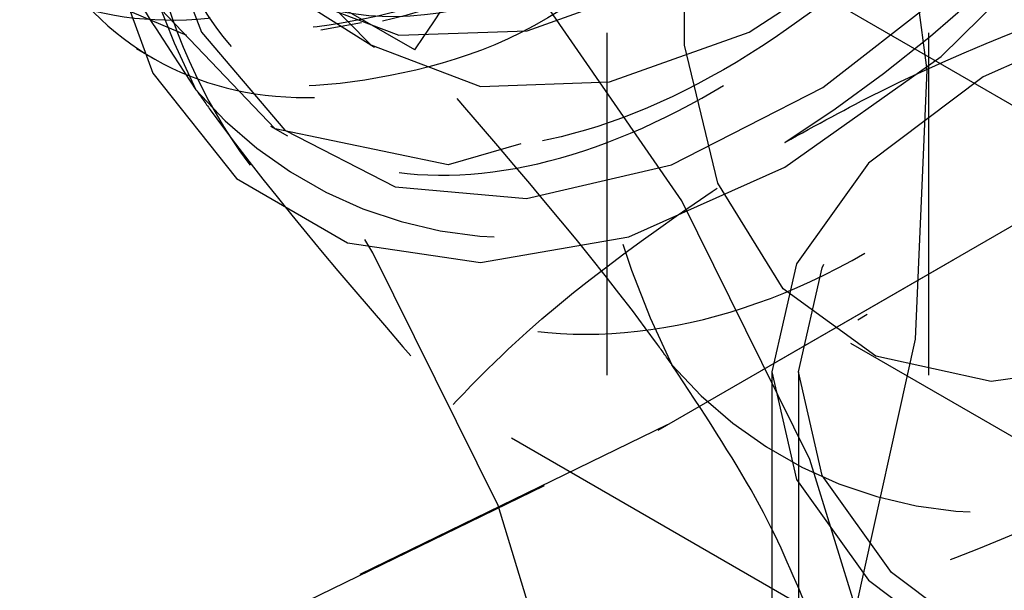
# Model space of a CAD drawing. Header units: inches. Extents: x 1907 to 2452, y -210 to -54.
# Tile 338 of 656: x 1993.566 to 1993.854, y -192.364 to -192.197. Entities that reach past the tile are written whole.
import ezdxf

# ---------------------------------------------------------------- set-up
doc = ezdxf.new("R2010")
doc.units = ezdxf.units.IN
doc.header["$LTSCALE"] = 0.5
doc.header["$MEASUREMENT"] = 0
doc.linetypes.add('HIDDEN', pattern=[0.22499999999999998, 0.15, -0.075])
doc.layers.add('SID-M-H', color=4, linetype='HIDDEN')

msp = doc.modelspace()

# ---------------------------------------------------------------- linework, layer by layer
at = {"layer": 'SID-M-H'}
for p, q in [((1993.737449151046, -192.5009024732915), (1993.737449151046, -191.2515950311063)), ((1993.831449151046, -192.5009024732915), (1993.831449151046, -191.8750776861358)), ((1993.831017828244, -192.2117889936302), (1993.820679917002, -192.1334210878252)), ((1993.681158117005, -192.2058912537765), (1993.577495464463, -192.1460480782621)), ((1993.76002493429, -192.2045114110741), (1993.76002493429, -192.1572373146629)), ((1993.603636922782, -192.161287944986), (1993.618798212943, -192.2006375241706)), ((1993.835057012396, -192.207795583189), (1993.878415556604, -192.1652453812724)), ((1993.589414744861, -192.1713673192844), (1993.604586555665, -192.2126776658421)), ((1993.778980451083, -192.200640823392), (1993.820532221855, -192.1736346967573)), ((1993.643861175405, -192.1796233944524), (1993.668332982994, -192.2043914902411)), ((1993.759208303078, -192.2499551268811), (1993.70870538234, -192.1769678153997)), ((1993.566684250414, -192.181232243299), (1993.614351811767, -192.2015793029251)), ((1993.632071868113, -192.1815852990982), (1993.669416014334, -192.20508548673)), ((1993.79063158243, -192.1843233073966), (1994.034221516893, -192.3249447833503)), ((1993.800510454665, -192.2168853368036), (1993.844165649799, -192.1827948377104)), ((1993.71402689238, -192.2002527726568), (1993.754737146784, -192.1857190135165)), ((1993.644593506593, -192.1894526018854), (1993.676526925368, -192.2015239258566)), ((1993.640355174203, -192.2288972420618), (1993.604813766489, -192.1918656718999)), ((1993.891029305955, -192.1944294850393), (1993.847342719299, -192.2137812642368)), ((1993.653692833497, -192.2000146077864), (1993.665570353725, -192.1978938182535)), ((1993.618798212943, -192.2006375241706), (1993.643157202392, -192.229343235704)), ((1993.676526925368, -192.2015239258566), (1993.71402689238, -192.2002527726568)), ((1993.738083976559, -192.2152410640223), (1993.778980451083, -192.200640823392)), ((1993.599720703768, -192.2054564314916), (1993.604621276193, -192.2082854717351)), ((1993.668332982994, -192.2043914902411), (1993.700412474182, -192.2165180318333)), ((1993.769822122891, -192.2447560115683), (1993.76002493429, -192.2045114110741)), ((1993.789409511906, -192.2400865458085), (1993.835057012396, -192.207795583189)), ((1993.604586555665, -192.2126776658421), (1993.629026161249, -192.2434839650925)), ((1993.847342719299, -192.2137812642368), (1993.813820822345, -192.2390009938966)), ((1993.82756890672, -192.290358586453), (1993.831017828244, -192.2117889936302)), ((1993.700412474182, -192.2165180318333), (1993.738083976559, -192.2152410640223)), ((1993.756256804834, -192.239456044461), (1993.800510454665, -192.2168853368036)), ((1993.639003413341, -192.2281338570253), (1993.643911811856, -192.2309674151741)), ((1993.690963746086, -192.2394430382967), (1993.640355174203, -192.2288972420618)), ((1993.643157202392, -192.229343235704), (1993.675400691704, -192.2458575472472)), ((1993.712173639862, -192.2333035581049), (1993.690963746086, -192.2394430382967)), ((1993.713790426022, -192.2492901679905), (1993.756256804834, -192.239456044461)), ((1993.743762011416, -192.2604990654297), (1993.789409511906, -192.2400865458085)), ((1993.813820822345, -192.2390009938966), (1993.792748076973, -192.2683699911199)), ((1993.629026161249, -192.2434839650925), (1993.661508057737, -192.2622414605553)), ((1993.675400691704, -192.2458575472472), (1993.713790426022, -192.2492901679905)), ((1993.788847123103, -192.2756322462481), (1993.769822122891, -192.2447560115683)), ((1993.752366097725, -192.3169942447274), (1993.866208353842, -192.2512745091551)), ((1993.869086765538, -192.2496093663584), (1993.755006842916, -192.3154663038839)), ((1993.796661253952, -192.3255174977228), (1993.759208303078, -192.2499551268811)), ((1993.661508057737, -192.2622414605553), (1993.700403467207, -192.2680095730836)), ((1993.668864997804, -192.2651621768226), (1993.666509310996, -192.2612639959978)), ((1993.700403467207, -192.2680095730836), (1993.743762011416, -192.2604990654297)), ((1993.705577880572, -192.3389916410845), (1993.668864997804, -192.2651621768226)), ((1993.792748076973, -192.2683699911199), (1993.785560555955, -192.2998868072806)), ((1993.80029437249, -192.2695372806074), (1993.80077555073, -192.2685189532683)), ((1993.793373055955, -192.2998868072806), (1993.80029437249, -192.2695372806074)), ((1993.815994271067, -192.2953457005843), (1993.788847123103, -192.2756322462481)), ((1993.810727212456, -192.2847174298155), (1993.813489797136, -192.2831221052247)), ((1993.808534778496, -192.2915439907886), (1993.922674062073, -192.3574351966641)), ((1993.81036854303, -192.3683236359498), (1993.82756890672, -192.290358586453)), ((1993.849685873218, -192.3027507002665), (1993.815994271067, -192.2953457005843)), ((1993.887963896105, -192.2974168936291), (1993.849685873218, -192.3027507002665)), ((1993.785560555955, -192.2998868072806), (1993.785560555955, -192.5040220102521)), ((1993.785560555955, -192.2998868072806), (1993.792748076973, -192.3314036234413)), ((1993.793373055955, -192.2998868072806), (1993.793373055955, -192.4873579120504)), ((1993.80029437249, -192.3302363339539), (1993.793373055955, -192.2998868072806)), ((1993.795998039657, -192.3692878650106), (1993.692335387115, -192.3094446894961)), ((1993.62915883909, -192.3768211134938), (1993.752366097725, -192.3169942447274)), ((1993.755006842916, -192.3154663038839), (1993.631542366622, -192.3754180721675)), ((1993.820679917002, -192.4028795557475), (1993.796661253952, -192.3255174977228)), ((1993.792748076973, -192.3314036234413), (1993.813820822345, -192.3607726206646)), ((1993.820586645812, -192.3585175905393), (1993.80029437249, -192.3302363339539)), ((1993.728488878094, -192.4146556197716), (1993.705577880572, -192.3389916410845)), ((1993.813820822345, -192.3607726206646), (1993.847342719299, -192.3859923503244)), ((1993.852866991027, -192.3828032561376), (1993.820586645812, -192.3585175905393))]:
    msp.add_line(p, q, dxfattribs=at)
for centre, radius, start, end in [((1993.846856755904, -192.1026442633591), 0.2568170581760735, 153.436429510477, 206.563570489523), ((1993.55656585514, -191.8693366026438), 0.4317284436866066, 302.6379705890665, 339.7728862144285), ((1993.986051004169, -192.1829993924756), 0.2568170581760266, 153.436429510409, 206.563570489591), ((1993.634569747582, -192.0951523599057), 0.1083303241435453, 180.8862217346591, 259.2436869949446), ((1993.711155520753, -192.1371086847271), 0.1236864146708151, 220.5327958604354, 309.2481680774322), ((1993.850349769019, -192.2174638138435), 0.1236864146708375, 220.5327958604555, 309.2481680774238)]:
    msp.add_arc(centre, radius, start, end, dxfattribs=at)
for points, knots in [([(1993.914563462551, -191.8695370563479), (1993.91505534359, -191.8651763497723), (1993.918264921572, -191.836722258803), (1993.907317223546, -191.7923188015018), (1993.881089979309, -191.7446130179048), (1993.838859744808, -191.7175538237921), (1993.786069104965, -191.7125342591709), (1993.726869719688, -191.7304065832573), (1993.666718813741, -191.7692599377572), (1993.610830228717, -191.8251908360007), (1993.564156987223, -191.8935689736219), (1993.530640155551, -191.9676107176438), (1993.513338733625, -192.0405323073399), (1993.513705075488, -192.1058787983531), (1993.531178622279, -192.1571249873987), (1993.564459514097, -192.189822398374), (1993.610137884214, -192.2011400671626), (1993.663380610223, -192.1884757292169), (1993.709780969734, -192.1638371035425), (1993.734643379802, -192.1384653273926), (1993.742079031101, -192.1308773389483)], [0, 0, 0, 0, 0.01086187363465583, 0.07087492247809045, 0.131745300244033, 0.1912595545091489, 0.2519568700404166, 0.3123738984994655, 0.3720689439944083, 0.4329911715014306, 0.4926631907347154, 0.5531093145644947, 0.6137863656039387, 0.6733094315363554, 0.7341889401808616, 0.7941649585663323, 0.8542696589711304, 0.9151144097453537, 0.9746130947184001, 1, 1, 1, 1]), ([(1993.670576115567, -191.8992482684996), (1993.655317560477, -191.9234901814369), (1993.6252989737, -191.9711819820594), (1993.59918336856, -192.0473562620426), (1993.589851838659, -192.1174958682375), (1993.59830306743, -192.1770822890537), (1993.623365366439, -192.2201640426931), (1993.662947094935, -192.243202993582), (1993.712700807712, -192.2436666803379), (1993.768423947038, -192.2214497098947), (1993.824744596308, -192.1786185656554), (1993.875954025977, -192.1189308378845), (1993.917898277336, -192.0476085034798), (1993.946066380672, -191.9711670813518), (1993.957807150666, -191.8964198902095), (1993.952106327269, -191.8301897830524), (1993.929102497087, -191.7779977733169), (1993.890475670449, -191.7463081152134), (1993.851871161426, -191.7341462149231), (1993.825669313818, -191.7405943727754), (1993.81877716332, -191.7422905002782)], [0, 0, 0, 0, 0.06002599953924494, 0.1180908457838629, 0.1751707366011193, 0.2325820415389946, 0.2905532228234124, 0.3472719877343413, 0.4052332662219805, 0.4626677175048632, 0.5197262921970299, 0.5777949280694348, 0.6345889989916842, 0.6923576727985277, 0.750086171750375, 0.8069061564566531, 0.8649822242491, 0.9219919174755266, 0.9794807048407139, 1, 1, 1, 1]), ([(1993.950557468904, -191.7585401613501), (1993.961229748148, -191.7697467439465), (1993.984584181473, -191.7942704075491), (1993.999842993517, -191.8620326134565), (1993.996836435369, -191.9521063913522), (1993.972135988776, -192.0536721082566), (1993.927545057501, -192.1507200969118), (1993.868076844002, -192.2279780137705), (1993.802204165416, -192.2758445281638), (1993.737534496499, -192.2933473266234), (1993.67873785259, -192.2826439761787), (1993.630597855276, -192.2446435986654), (1993.6002401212, -192.1806738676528), (1993.595195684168, -192.0958895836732), (1993.619006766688, -192.0002048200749), (1993.668446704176, -191.9062649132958), (1993.733974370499, -191.8268270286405), (1993.803233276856, -191.7711572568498), (1993.86645418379, -191.7427263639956), (1993.916511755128, -191.7391100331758), (1993.940094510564, -191.752568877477), (1993.950557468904, -191.7585401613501)], [0, 0, 0, 0, 0.04715324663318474, 0.1031867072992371, 0.1613684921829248, 0.2201579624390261, 0.2778394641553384, 0.3323348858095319, 0.3825963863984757, 0.4302554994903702, 0.4783679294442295, 0.5293779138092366, 0.5841273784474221, 0.6417323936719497, 0.7004999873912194, 0.7587683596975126, 0.8145487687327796, 0.8661784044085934, 0.9143873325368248, 0.9620162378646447, 1, 1, 1, 1]), ([(1993.59866636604, -192.0926558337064), (1993.59916092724, -192.1021557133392), (1993.600285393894, -192.123755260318), (1993.608943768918, -192.1519894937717), (1993.624048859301, -192.1756472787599), (1993.644788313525, -192.1915003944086), (1993.67007748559, -192.1990889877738), (1993.699091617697, -192.1979185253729), (1993.730376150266, -192.1879735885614), (1993.762610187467, -192.1698762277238), (1993.794495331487, -192.1441798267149), (1993.82484713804, -192.1116219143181), (1993.852058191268, -192.0738722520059), (1993.875147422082, -192.0325765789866), (1993.893131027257, -191.9890064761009), (1993.905221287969, -191.9447238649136), (1993.9107538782, -191.9020822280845), (1993.909693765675, -191.8626871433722), (1993.901848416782, -191.8277193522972), (1993.887373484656, -191.7986668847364), (1993.86706359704, -191.7769769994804), (1993.841723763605, -191.7636097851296), (1993.814328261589, -191.7580739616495), (1993.794444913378, -191.7612560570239), (1993.785618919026, -191.762668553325)], [0, 0, 0, 0, 0.03672559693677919, 0.08350171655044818, 0.1301937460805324, 0.1758912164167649, 0.2219386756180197, 0.2687540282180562, 0.3153758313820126, 0.3609813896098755, 0.4071616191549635, 0.454003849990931, 0.5005433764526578, 0.5460914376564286, 0.5923930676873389, 0.6392497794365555, 0.6856951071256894, 0.7312201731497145, 0.7776316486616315, 0.8244904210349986, 0.8708297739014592, 0.9163663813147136, 0.9628759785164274, 1, 1, 1, 1]), ([(1993.613872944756, -192.1570274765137), (1993.623517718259, -192.1700207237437), (1993.645559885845, -192.1997154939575), (1993.708850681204, -192.1963713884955), (1993.78269817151, -192.1532441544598), (1993.849942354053, -192.0737667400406), (1993.896112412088, -191.9747678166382), (1993.910546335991, -191.8769621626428), (1993.892404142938, -191.7971942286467), (1993.856591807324, -191.775195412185), (1993.839303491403, -191.7645755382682)], [0, 0, 0, 0, 0.1014095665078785, 0.2317614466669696, 0.3602735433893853, 0.490817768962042, 0.6195522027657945, 0.749304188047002, 0.8789772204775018, 1, 1, 1, 1]), ([(1993.767141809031, -191.798296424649), (1993.777295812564, -191.7919705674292), (1993.806838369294, -191.7735658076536), (1993.854329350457, -191.7678917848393), (1993.901636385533, -191.782138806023), (1993.935188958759, -191.8211444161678), (1993.950934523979, -191.8796394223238), (1993.946882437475, -191.9519862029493), (1993.923713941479, -192.0301308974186), (1993.883301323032, -192.1055153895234), (1993.830661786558, -192.1699027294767), (1993.771253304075, -192.2156715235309), (1993.711919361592, -192.237870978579), (1993.659494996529, -192.2336044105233), (1993.619955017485, -192.2028332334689), (1993.598226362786, -192.1491683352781), (1993.597078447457, -192.0777940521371), (1993.617147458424, -191.9971809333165), (1993.646358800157, -191.9362394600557), (1993.666651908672, -191.9052423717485), (1993.670576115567, -191.8992482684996)], [0, 0, 0, 0, 0.0295292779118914, 0.08591393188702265, 0.1428140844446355, 0.1998702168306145, 0.2578112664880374, 0.3157312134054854, 0.3745279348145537, 0.4335016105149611, 0.4929611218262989, 0.5529813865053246, 0.6131149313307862, 0.6741757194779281, 0.735217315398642, 0.7970902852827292, 0.8591848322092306, 0.9217226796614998, 0.9848630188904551, 1, 1, 1, 1]), ([(1993.741483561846, -192.1804887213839), (1993.739466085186, -192.1822559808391), (1993.717227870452, -192.201736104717), (1993.672635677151, -192.2165262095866), (1993.617019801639, -192.2186453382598), (1993.574018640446, -192.1903608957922), (1993.549627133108, -192.138223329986), (1993.546272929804, -192.067270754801), (1993.564885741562, -191.9857481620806), (1993.60377983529, -191.9041017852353), (1993.648480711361, -191.8395479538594), (1993.680932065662, -191.8126611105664), (1993.69184675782, -191.8036179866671)], [0, 0, 0, 0, 0.01159252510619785, 0.127781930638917, 0.2439689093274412, 0.3601641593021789, 0.4763508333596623, 0.5925472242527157, 0.708734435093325, 0.8249270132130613, 0.9411159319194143, 1, 1, 1, 1]), ([(1993.688263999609, -191.8134993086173), (1993.680574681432, -191.8200676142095), (1993.653709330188, -191.8430163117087), (1993.614987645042, -191.8976978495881), (1993.577364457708, -191.9701527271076), (1993.555573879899, -192.0441208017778), (1993.5511678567, -192.112133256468), (1993.564145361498, -192.1677462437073), (1993.593431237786, -192.2057581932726), (1993.636238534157, -192.2229945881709), (1993.6878487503, -192.2168947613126), (1993.741381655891, -192.1918974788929), (1993.774161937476, -192.1611869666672), (1993.789047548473, -192.1472412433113)], [0, 0, 0, 0, 0.03917516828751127, 0.1368722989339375, 0.2341952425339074, 0.3330851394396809, 0.4297776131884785, 0.5282714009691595, 0.6265033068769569, 0.7233647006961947, 0.822303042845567, 0.9193073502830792, 1, 1, 1, 1]), ([(1993.681158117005, -192.2058912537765), (1993.695448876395, -192.1847229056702), (1993.72429241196, -192.1419980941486), (1993.745595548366, -192.0929168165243), (1993.756343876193, -192.0681532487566)], [0, 0, 0, 0, 0.4954579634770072, 1, 1, 1, 1]), ([(1993.526252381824, -192.096827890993), (1993.532263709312, -192.1163099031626), (1993.544287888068, -192.1552788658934), (1993.584484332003, -192.1918880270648), (1993.638296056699, -192.204435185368), (1993.69354579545, -192.1949009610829), (1993.727361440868, -192.1724910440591), (1993.73952056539, -192.1644330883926)], [0, 0, 0, 0, 0.2113166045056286, 0.422686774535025, 0.6495393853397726, 0.873984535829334, 1, 1, 1, 1]), ([(1993.577495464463, -192.1460480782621), (1993.581855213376, -192.1564497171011), (1993.590654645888, -192.1774437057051), (1993.608264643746, -192.2040609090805), (1993.617149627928, -192.2174904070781)], [0, 0, 0, 0, 0.4954579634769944, 1, 1, 1, 1]), ([(1993.741064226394, -192.1588524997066), (1993.738925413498, -192.1607641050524), (1993.716333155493, -192.1809563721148), (1993.670334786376, -192.1997976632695), (1993.632659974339, -192.200996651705), (1993.614351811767, -192.2015793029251)], [0, 0, 0, 0, 0.05101178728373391, 0.538836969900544, 1, 1, 1, 1]), ([(1993.789409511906, -192.2328930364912), (1993.798514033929, -192.2278586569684), (1993.838208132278, -192.2059096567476), (1993.885539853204, -192.1894995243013), (1993.92201523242, -192.1768533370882)], [0, 0, 0, 0, 0.2293671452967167, 1, 1, 1, 1]), ([(1993.756343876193, -192.2978455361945), (1993.754964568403, -192.2958980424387), (1993.735321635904, -192.268163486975), (1993.707254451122, -192.2358944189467), (1993.681158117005, -192.2058912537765)], [0, 0, 0, 0, 0.07021903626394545, 1, 1, 1, 1]), ([(1993.617149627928, -192.2174904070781), (1993.618528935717, -192.219437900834), (1993.638171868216, -192.2471724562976), (1993.666239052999, -192.2794415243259), (1993.692335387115, -192.3094446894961)], [0, 0, 0, 0, 0.07021903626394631, 1, 1, 1, 1]), ([(1993.692335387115, -192.3094446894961), (1993.697927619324, -192.3037006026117), (1993.724834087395, -192.2760635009), (1993.760866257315, -192.2519749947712), (1993.789409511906, -192.2328930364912)], [0, 0, 0, 0, 0.207839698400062, 1, 1, 1, 1]), ([(1993.795998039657, -192.3692878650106), (1993.791638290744, -192.3588862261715), (1993.782838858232, -192.3378922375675), (1993.765228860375, -192.3112750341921), (1993.756343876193, -192.2978455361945)], [0, 0, 0, 0, 0.4954579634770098, 1, 1, 1, 1]), ([(1993.928603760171, -192.3132481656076), (1993.895549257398, -192.3297258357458), (1993.853822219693, -192.3505267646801), (1993.805948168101, -192.3660595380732), (1993.795998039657, -192.3692878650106)], [0, 0, 0, 0, 0.7921603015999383, 1, 1, 1, 1])]:
    msp.add_open_spline(points, degree=3, knots=knots, dxfattribs=at)

doc.saveas('drawing.dxf')
